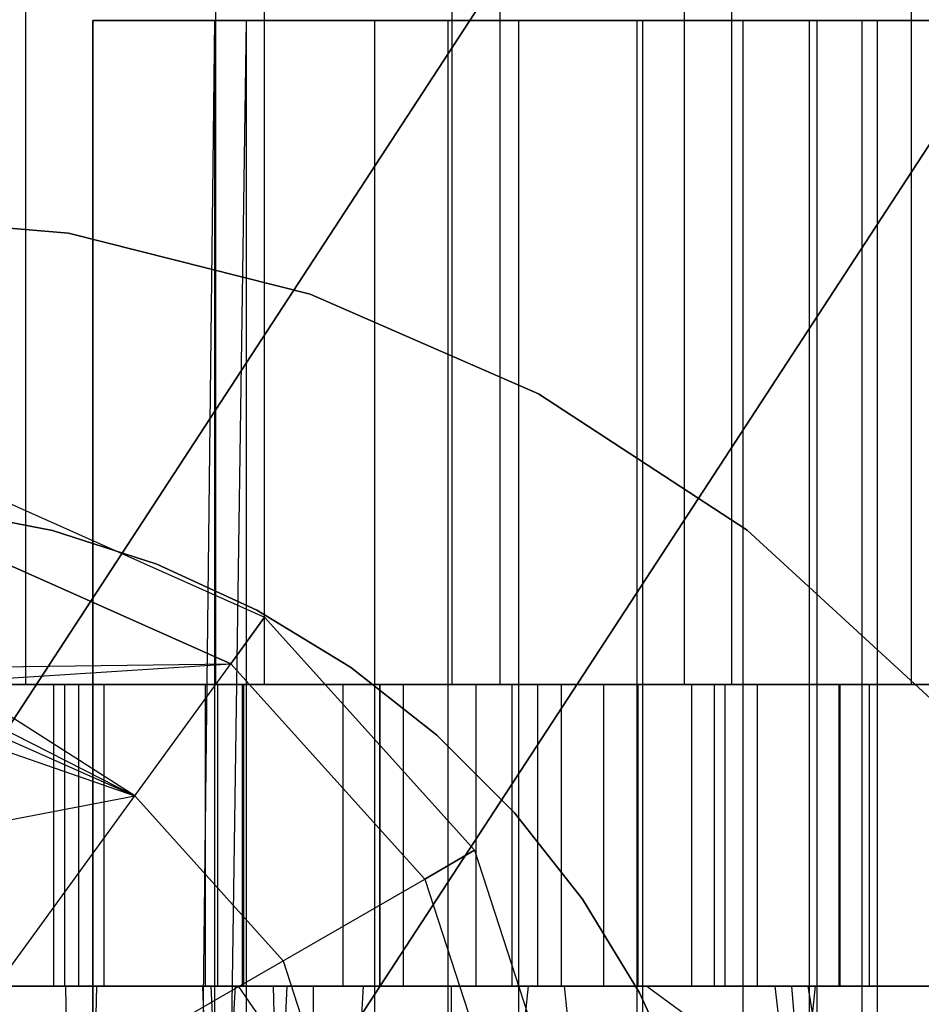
# Model space of a CAD drawing. Extents: x -172 to 172, y -29 to 28.
# Tile 511 of 656: x 0.66 to 3.65, y 19.24 to 22.5. Entities that reach past the tile are written whole.
import ezdxf

# ---------------------------------------------------------------- set-up
doc = ezdxf.new("R2010")
doc.units = 0
doc.header["$LTSCALE"] = 25.4
doc.layers.get('0').update_dxf_attribs({"linetype": 'CONTINUOUS'})

# ---------------------------------------------------------------- blocks, each defined once
blk = doc.blocks.new('RYFLO_AURA_STL')
at = {"color": 0}
for p, q in [((0.6777, 27.7997, -1253.2272), (0.6777, 20.2997, -1253.2272)), ((0.6777, 27.7997, -1253.2272), (0.6777, 20.2997, -1253.2272)), ((1.3064, 27.7997, -1233.3358), (1.3064, 20.2997, -1233.3358)), ((1.3064, 27.7997, -1233.3358), (1.3064, 20.2997, -1233.3358)), ((1.4682, 27.7997, -1253.1417), (1.4682, 20.2997, -1253.1417)), ((1.4682, 27.7997, -1253.1417), (1.4682, 20.2997, -1253.1417)), ((2.0899, 27.7997, -1233.4709), (2.0899, 20.2997, -1233.4709)), ((2.0899, 27.7997, -1233.4709), (2.0899, 20.2997, -1233.4709)), ((2.2495, 27.7997, -1252.9938), (2.2495, 20.2997, -1252.9938)), ((2.2495, 27.7997, -1252.9938), (2.2495, 20.2997, -1252.9938)), ((2.8603, 27.7997, -1233.668), (2.8603, 20.2997, -1233.668)), ((2.8603, 27.7997, -1233.668), (2.8603, 20.2997, -1233.668)), ((3.0165, 27.7997, -1252.7843), (3.0165, 20.2997, -1252.7843)), ((3.0165, 27.7997, -1252.7843), (3.0165, 20.2997, -1252.7843)), ((3.6126, 27.7997, -1233.9254), (3.6126, 20.2997, -1233.9254)), ((3.6126, 27.7997, -1233.9254), (3.6126, 20.2997, -1233.9254)), ((2.6252, 23.2301, -122.1403), (-3.8814, 13.2595, -122.1403)), ((-3.8814, 13.2595, -121.1403), (2.6252, 23.2301, -121.1403)), ((2.6252, 23.2301, -122.1403), (-3.8814, 13.2595, -122.1403)), ((-3.8814, 13.2595, -121.1403), (2.6252, 23.2301, -121.1403)), ((1.4087, 22.5, -1248.0476), (0.8889, -13.259, -1248.1705)), ((1.4087, 22.5, -1248.0476), (0.8889, -13.259, -1248.1705)), ((0.8889, -13.259, -1246.6354), (1.305, 22.5, -1246.4977)), ((0.8889, -13.259, -1246.6354), (1.305, 22.5, -1246.4977)), ((1.4087, 22.5, -1248.0476), (0.9, 22.5, -1248.1685)), ((0.9, 22.5, -1248.1685), (0.9, 22.5, -1246.6324)), ((0.9, 22.5, -1246.6324), (1.305, 22.5, -1246.4977)), ((1.305, 22.5, -1240.0026), (0.9, 22.5, -1239.8678)), ((0.9, 22.5, -1239.8678), (0.9, 22.5, -1238.3318)), ((0.9, 22.5, -1238.3318), (1.4087, 22.5, -1238.4526)), ((0.9, 13.4, -1248.1685), (0.9, 22.5, -1248.1685)), ((1.4087, 22.5, -1248.0476), (0.9, 22.5, -1248.1685)), ((0.9, 22.5, -1238.3318), (0.9, 13.4, -1238.3318)), ((0.9, 22.5, -1238.3318), (1.4087, 22.5, -1238.4526)), ((0.9, 22.5, -1246.6324), (1.305, 22.5, -1246.4977)), ((0.9, 22.5, -1246.6324), (0.9, 13.4, -1246.6324)), ((1.305, 22.5, -1240.0026), (0.9, 22.5, -1239.8678)), ((0.9, 13.4, -1239.8678), (0.9, 22.5, -1239.8678)), ((0.9, 22.5, -1248.1685), (0.9, 22.5, -1246.6324)), ((0.9, 13.4, -1248.1685), (0.9, 22.5, -1248.1685)), ((0.9, 22.5, -1246.6324), (0.9, 13.4, -1246.6324)), ((0.9, 22.5, -1238.3318), (0.9, 13.4, -1238.3318)), ((0.9, 22.5, -1239.8678), (0.9, 22.5, -1238.3318)), ((0.9, 13.4, -1239.8678), (0.9, 22.5, -1239.8678)), ((1.305, 22.5, -1246.4977), (1.8351, 22.5, -1246.2305)), ((1.8351, 22.5, -1240.2698), (1.305, 22.5, -1240.0026)), ((1.305, -22.5, -1246.4977), (1.305, 22.5, -1246.4977)), ((1.305, -22.5, -1240.0026), (1.305, 22.5, -1240.0026)), ((1.305, -22.5, -1246.4977), (1.305, 22.5, -1246.4977)), ((1.305, 22.5, -1246.4977), (1.8351, 22.5, -1246.2305)), ((1.305, -22.5, -1240.0026), (1.305, 22.5, -1240.0026)), ((1.8351, 22.5, -1240.2698), (1.305, 22.5, -1240.0026)), ((2.0771, 22.5, -1247.7983), (1.4087, 22.5, -1248.0476)), ((1.4087, 22.5, -1238.4526), (2.0771, 22.5, -1238.7019)), ((1.4087, 22.5, -1248.0476), (1.4087, -22.5, -1248.0476)), ((1.4087, 22.5, -1238.4526), (1.4087, -22.5, -1238.4526)), ((2.0771, 22.5, -1247.7983), (1.4087, 22.5, -1248.0476)), ((1.4087, 22.5, -1248.0476), (1.4087, -22.5, -1248.0476)), ((1.4087, 22.5, -1238.4526), (2.0771, 22.5, -1238.7019)), ((1.4087, 22.5, -1238.4526), (1.4087, -22.5, -1238.4526)), ((1.8351, 22.5, -1246.2305), (2.3124, 22.5, -1245.8774)), ((2.3124, 22.5, -1240.6228), (1.8351, 22.5, -1240.2698)), ((1.8351, -22.5, -1246.2305), (1.8351, 22.5, -1246.2305)), ((1.8351, -22.5, -1246.2305), (1.8351, 22.5, -1246.2305)), ((1.8351, 22.5, -1246.2305), (2.3124, 22.5, -1245.8774)), ((1.8351, -22.5, -1240.2698), (1.8351, 22.5, -1240.2698)), ((2.3124, 22.5, -1240.6228), (1.8351, 22.5, -1240.2698)), ((1.8351, -22.5, -1240.2698), (1.8351, 22.5, -1240.2698)), ((2.7032, 22.5, -1247.4564), (2.0771, 22.5, -1247.7983)), ((2.0771, 22.5, -1238.7019), (2.7032, 22.5, -1239.0438)), ((2.0771, 22.5, -1247.7983), (2.0771, -22.5, -1247.7983)), ((2.7032, 22.5, -1247.4564), (2.0771, 22.5, -1247.7983)), ((2.0771, 22.5, -1247.7983), (2.0771, -22.5, -1247.7983)), ((2.0771, 22.5, -1238.7019), (2.7032, 22.5, -1239.0438)), ((2.0771, 22.5, -1238.7019), (2.0771, -22.5, -1238.7019)), ((2.0771, 22.5, -1238.7019), (2.0771, -22.5, -1238.7019)), ((2.3124, 22.5, -1245.8774), (2.7231, 22.5, -1245.4489)), ((2.7231, 22.5, -1241.0514), (2.3124, 22.5, -1240.6228)), ((2.3124, -22.5, -1245.8774), (2.3124, 22.5, -1245.8774)), ((2.3124, -22.5, -1245.8774), (2.3124, 22.5, -1245.8774)), ((2.3124, 22.5, -1245.8774), (2.7231, 22.5, -1245.4489)), ((2.3124, -22.5, -1240.6228), (2.3124, 22.5, -1240.6228)), ((2.7231, 22.5, -1241.0514), (2.3124, 22.5, -1240.6228)), ((2.3124, -22.5, -1240.6228), (2.3124, 22.5, -1240.6228)), ((3.2743, 22.5, -1247.0289), (2.7032, 22.5, -1247.4564)), ((2.7032, 22.5, -1239.0438), (3.2743, 22.5, -1239.4713)), ((2.7032, 22.5, -1247.4564), (2.7032, -22.5, -1247.4564)), ((3.2743, 22.5, -1247.0289), (2.7032, 22.5, -1247.4564)), ((2.7032, 22.5, -1247.4564), (2.7032, -22.5, -1247.4564)), ((2.7032, 22.5, -1239.0438), (3.2743, 22.5, -1239.4713)), ((2.7032, 22.5, -1239.0438), (2.7032, -22.5, -1239.0438)), ((2.7032, 22.5, -1239.0438), (2.7032, -22.5, -1239.0438)), ((2.7231, 22.5, -1245.4489), (3.0555, 22.5, -1244.957)), ((3.0555, 22.5, -1241.5432), (2.7231, 22.5, -1241.0514)), ((2.7231, -22.5, -1245.4489), (2.7231, 22.5, -1245.4489)), ((2.7231, -22.5, -1245.4489), (2.7231, 22.5, -1245.4489)), ((2.7231, 22.5, -1245.4489), (3.0555, 22.5, -1244.957)), ((2.7231, -22.5, -1241.0514), (2.7231, 22.5, -1241.0514)), ((3.0555, 22.5, -1241.5432), (2.7231, 22.5, -1241.0514)), ((2.7231, -22.5, -1241.0514), (2.7231, 22.5, -1241.0514)), ((3.0555, 22.5, -1244.957), (3.3001, 22.5, -1244.4161)), ((3.3001, 22.5, -1242.0841), (3.0555, 22.5, -1241.5432)), ((3.0555, -22.5, -1244.957), (3.0555, 22.5, -1244.957)), ((3.0555, -22.5, -1244.957), (3.0555, 22.5, -1244.957)), ((3.0555, 22.5, -1244.957), (3.3001, 22.5, -1244.4161)), ((3.0555, -22.5, -1241.5432), (3.0555, 22.5, -1241.5432)), ((3.3001, 22.5, -1242.0841), (3.0555, 22.5, -1241.5432)), ((3.0555, -22.5, -1241.5432), (3.0555, 22.5, -1241.5432)), ((3.7787, 22.5, -1246.5244), (3.2743, 22.5, -1247.0289)), ((3.2743, 22.5, -1239.4713), (3.7787, 22.5, -1239.9758)), ((3.2743, 22.5, -1247.0289), (3.2743, -22.5, -1247.0289)), ((3.7787, 22.5, -1246.5244), (3.2743, 22.5, -1247.0289)), ((3.2743, 22.5, -1247.0289), (3.2743, -22.5, -1247.0289)), ((3.2743, 22.5, -1239.4713), (3.7787, 22.5, -1239.9758)), ((3.2743, 22.5, -1239.4713), (3.2743, -22.5, -1239.4713)), ((3.2743, 22.5, -1239.4713), (3.2743, -22.5, -1239.4713)), ((3.3001, 22.5, -1244.4161), (3.4497, 22.5, -1243.8417)), ((3.4497, 22.5, -1242.6586), (3.3001, 22.5, -1242.0841)), ((3.3001, -22.5, -1244.4161), (3.3001, 22.5, -1244.4161)), ((3.3001, -22.5, -1244.4161), (3.3001, 22.5, -1244.4161)), ((3.3001, 22.5, -1244.4161), (3.4497, 22.5, -1243.8417)), ((3.3001, -22.5, -1242.0841), (3.3001, 22.5, -1242.0841)), ((3.4497, 22.5, -1242.6586), (3.3001, 22.5, -1242.0841)), ((3.3001, -22.5, -1242.0841), (3.3001, 22.5, -1242.0841)), ((3.4497, 22.5, -1243.8417), (3.5, 22.5, -1243.2501)), ((3.5, 22.5, -1243.2501), (3.4497, 22.5, -1242.6586)), ((3.4497, -22.5, -1243.8417), (3.4497, 22.5, -1243.8417)), ((3.4497, -22.5, -1243.8417), (3.4497, 22.5, -1243.8417)), ((3.4497, 22.5, -1243.8417), (3.5, 22.5, -1243.2501)), ((3.4497, -22.5, -1242.6586), (3.4497, 22.5, -1242.6586)), ((3.5, 22.5, -1243.2501), (3.4497, 22.5, -1242.6586)), ((3.4497, -22.5, -1242.6586), (3.4497, 22.5, -1242.6586)), ((3.5, -22.5, -1243.2501), (3.5, 22.5, -1243.2501)), ((3.5, -22.5, -1243.2501), (3.5, 22.5, -1243.2501)), ((-2.6252, 12.4398, -122.1403), (3.8814, 22.4104, -122.1403)), ((3.8814, 22.4104, -121.1403), (-2.6252, 12.4398, -121.1403)), ((-2.6252, 12.4398, -122.1403), (3.8814, 22.4104, -122.1403)), ((3.8814, 22.4104, -121.1403), (-2.6252, 12.4398, -121.1403)), ((0.8203, 21.7961, -120), (-0.0027, 21.8638, -120)), ((-0.0027, 21.8638, -119), (0.8203, 21.7961, -119)), ((-0.0027, 21.8638, -119), (0.8203, 21.7961, -119)), ((0.8203, 21.7961, -120), (-0.0027, 21.8638, -120)), ((1.621, 21.5938, -120), (0.8203, 21.7961, -120)), ((0.8203, 21.7961, -119), (1.621, 21.5938, -119)), ((0.8203, 21.7961, -119), (1.621, 21.5938, -119)), ((0.8203, 21.7961, -119), (0.8203, 21.7961, -120)), ((1.621, 21.5938, -120), (0.8203, 21.7961, -120)), ((0.8203, 21.7961, -119), (0.8203, 21.7961, -120)), ((2.3774, 21.2625, -120), (1.621, 21.5938, -120)), ((1.621, 21.5938, -119), (2.3774, 21.2625, -119)), ((1.621, 21.5938, -119), (2.3774, 21.2625, -119)), ((1.621, 21.5938, -119), (1.621, 21.5938, -120)), ((2.3774, 21.2625, -120), (1.621, 21.5938, -120)), ((1.621, 21.5938, -119), (1.621, 21.5938, -120)), ((3.069, 20.8112, -120), (2.3774, 21.2625, -120)), ((2.3774, 21.2625, -119), (3.069, 20.8112, -119)), ((2.3774, 21.2625, -119), (3.069, 20.8112, -119)), ((2.3774, 21.2625, -119), (2.3774, 21.2625, -120)), ((3.069, 20.8112, -120), (2.3774, 21.2625, -120)), ((2.3774, 21.2625, -119), (2.3774, 21.2625, -120)), ((0.5198, 20.9454, -1243.2501), (1.4695, 20.5225, -1243.2501)), ((0.5198, 20.9454, -1243.2501), (1.4695, 20.5225, -1243.2501)), ((0.7665, 20.8098, -129.6627), (0.4093, 20.8796, -129.6627)), ((0.4093, 20.8796, -111.5627), (0.7665, 20.8098, -111.5627)), ((0.7665, 20.8098, -129.6627), (0.4093, 20.8796, -129.6627)), ((0.4093, 20.8796, -111.5627), (0.7665, 20.8098, -111.5627)), ((1.113, 20.6983, -129.6627), (0.7665, 20.8098, -129.6627)), ((0.7665, 20.8098, -129.6627), (0.7665, 20.8098, -111.5627)), ((0.7665, 20.8098, -111.5627), (1.113, 20.6983, -111.5627)), ((0.7665, 20.8098, -129.6627), (0.7665, 20.8098, -111.5627)), ((1.113, 20.6983, -129.6627), (0.7665, 20.8098, -129.6627)), ((0.7665, 20.8098, -111.5627), (1.113, 20.6983, -111.5627)), ((3.6768, 20.2522, -120), (3.069, 20.8112, -120)), ((3.069, 20.8112, -119), (3.6768, 20.2522, -119)), ((3.069, 20.8112, -119), (3.6768, 20.2522, -119)), ((3.069, 20.8112, -119), (3.069, 20.8112, -120)), ((3.6768, 20.2522, -120), (3.069, 20.8112, -120)), ((3.069, 20.8112, -119), (3.069, 20.8112, -120)), ((1.3576, 20.3686, -1242.2935), (0.4802, 20.7592, -1242.2935)), ((0.4802, 20.7592, -1244.2068), (1.3576, 20.3686, -1244.2068)), ((0.4802, 20.7592, -1244.2068), (1.3576, 20.3686, -1244.2068)), ((1.3576, 20.3686, -1242.2935), (0.4802, 20.7592, -1242.2935)), ((1.4438, 20.5465, -129.6627), (1.113, 20.6983, -129.6627)), ((1.113, 20.6983, -129.6627), (1.113, 20.6983, -111.5627)), ((1.113, 20.6983, -111.5627), (1.4438, 20.5465, -111.5627)), ((1.113, 20.6983, -129.6627), (1.113, 20.6983, -111.5627)), ((1.4438, 20.5465, -129.6627), (1.113, 20.6983, -129.6627)), ((1.113, 20.6983, -111.5627), (1.4438, 20.5465, -111.5627)), ((1.7544, 20.3567, -129.6627), (1.4438, 20.5465, -129.6627)), ((1.4438, 20.5465, -129.6627), (1.4438, 20.5465, -111.5627)), ((1.4438, 20.5465, -111.5627), (1.7544, 20.3567, -111.5627)), ((1.4438, 20.5465, -129.6627), (1.4438, 20.5465, -111.5627)), ((1.7544, 20.3567, -129.6627), (1.4438, 20.5465, -129.6627)), ((1.4438, 20.5465, -111.5627), (1.7544, 20.3567, -111.5627)), ((1.3576, 20.3686, -1244.2068), (1.4695, 20.5225, -1243.2501)), ((1.3576, 20.3686, -1244.2068), (1.4695, 20.5225, -1243.2501)), ((1.4695, 20.5225, -1243.2501), (1.3576, 20.3686, -1242.2935)), ((1.4695, 20.5225, -1243.2501), (1.3576, 20.3686, -1242.2935)), ((1.4695, 20.5225, -1243.2501), (2.1651, 19.75, -1243.2501)), ((1.4695, 20.5225, -1243.2501), (2.1651, 19.75, -1243.2501)), ((0.3994, 20.356, -1241.6235), (1.3576, 20.3686, -1242.2935)), ((0.3994, 20.356, -1241.6235), (1.3576, 20.3686, -1242.2935)), ((0.4459, 20.3097, -1241.584), (1.3576, 20.3686, -1242.2935)), ((0.4459, 20.3097, -1241.584), (1.3576, 20.3686, -1242.2935)), ((1.0391, 19.9302, -1245.0179), (1.3576, 20.3686, -1244.2068)), ((1.0391, 19.9302, -1245.0179), (1.3576, 20.3686, -1244.2068)), ((1.0391, 19.9302, -1241.4823), (1.3576, 20.3686, -1242.2935)), ((1.0391, 19.9302, -1241.4823), (1.3576, 20.3686, -1242.2935)), ((1.3576, 20.3686, -1244.2068), (2.0003, 19.6549, -1244.2068)), ((1.3576, 20.3686, -1244.2068), (2.0003, 19.6549, -1244.2068)), ((1.3576, 20.3686, -1242.2935), (2.0003, 19.6549, -1242.2935)), ((1.3576, 20.3686, -1242.2935), (2.0003, 19.6549, -1242.2935)), ((2.0403, 20.1315, -129.6627), (1.7544, 20.3567, -129.6627)), ((1.7544, 20.3567, -129.6627), (1.7544, 20.3567, -111.5627)), ((1.7544, 20.3567, -111.5627), (2.0403, 20.1315, -111.5627)), ((1.7544, 20.3567, -129.6627), (1.7544, 20.3567, -111.5627)), ((2.0403, 20.1315, -129.6627), (1.7544, 20.3567, -129.6627)), ((1.7544, 20.3567, -111.5627), (2.0403, 20.1315, -111.5627)), ((0.6777, 20.2997, -1253.2272), (-0.1171, 20.2997, -1253.2494)), ((0.6777, 20.2997, -1253.2272), (-0.1171, 20.2997, -1253.2494)), ((0.222, 20.2997, -1250.2466), (0.7709, 20.2997, -1250.2075)), ((0.222, 20.2997, -1250.2466), (0.7709, 20.2997, -1250.2075)), ((1.0391, 19.9302, -1241.4823), (0.4459, 20.3097, -1241.584)), ((1.0391, 19.9302, -1241.4823), (0.4459, 20.3097, -1241.584)), ((0.9378, 20.2997, -1248.4156), (0.4668, 20.2997, -1248.4794)), ((0.9378, 20.2997, -1248.4156), (0.4668, 20.2997, -1248.4794)), ((0.5146, 20.2997, -1233.2634), (1.3064, 20.2997, -1233.3358)), ((0.5146, 20.2997, -1233.2634), (1.3064, 20.2997, -1233.3358)), ((1.4682, 20.2997, -1253.1417), (0.6777, 20.2997, -1253.2272)), ((1.4682, 20.2997, -1253.1417), (0.6777, 20.2997, -1253.2272)), ((0.7709, 19.2997, -1250.2075), (0.7709, 20.2997, -1250.2075)), ((0.7709, 20.2997, -1250.2075), (1.3149, 20.2997, -1250.1255)), ((0.7709, 19.2997, -1250.2075), (0.7709, 20.2997, -1250.2075)), ((0.7709, 20.2997, -1250.2075), (1.3149, 20.2997, -1250.1255)), ((0.8081, 19.2997, -1238.0627), (0.8081, 20.2997, -1238.0627)), ((0.8081, 20.2997, -1238.0627), (1.274, 20.2997, -1238.157)), ((0.8529, 20.2997, -1236.3022), (0.8081, 20.2997, -1238.0627)), ((0.8081, 19.2997, -1238.0627), (0.8081, 20.2997, -1238.0627)), ((0.8081, 20.2997, -1238.0627), (1.274, 20.2997, -1238.157)), ((0.8529, 20.2997, -1236.3022), (0.8081, 20.2997, -1238.0627)), ((1.396, 20.2997, -1236.3907), (0.8529, 20.2997, -1236.3022)), ((0.8529, 20.2997, -1236.3022), (0.8529, 19.2997, -1236.3022)), ((0.8529, 20.2997, -1236.3022), (0.8529, 19.2997, -1236.3022)), ((1.396, 20.2997, -1236.3907), (0.8529, 20.2997, -1236.3022)), ((0.9378, 19.2997, -1248.4156), (0.9378, 20.2997, -1248.4156)), ((0.9378, 19.2997, -1248.4156), (0.9378, 20.2997, -1248.4156)), ((1.4012, 20.2997, -1248.3097), (0.9378, 20.2997, -1248.4156)), ((1.4012, 20.2997, -1248.3097), (0.9378, 20.2997, -1248.4156)), ((1.274, 19.2997, -1238.157), (1.274, 20.2997, -1238.157)), ((1.274, 20.2997, -1238.157), (1.7294, 20.2997, -1238.2931)), ((1.274, 19.2997, -1238.157), (1.274, 20.2997, -1238.157)), ((1.274, 20.2997, -1238.157), (1.7294, 20.2997, -1238.2931)), ((1.3064, 20.2997, -1233.3358), (2.0899, 20.2997, -1233.4709)), ((1.3064, 20.2997, -1233.3358), (2.0899, 20.2997, -1233.4709)), ((1.3149, 19.2997, -1250.1255), (1.3149, 20.2997, -1250.1255)), ((1.3149, 20.2997, -1250.1255), (1.8509, 20.2997, -1250.001)), ((1.3149, 19.2997, -1250.1255), (1.3149, 20.2997, -1250.1255)), ((1.3149, 20.2997, -1250.1255), (1.8509, 20.2997, -1250.001)), ((1.396, 19.2997, -1236.3907), (1.396, 20.2997, -1236.3907)), ((1.9304, 20.2997, -1236.5216), (1.396, 20.2997, -1236.3907)), ((1.396, 19.2997, -1236.3907), (1.396, 20.2997, -1236.3907)), ((1.9304, 20.2997, -1236.5216), (1.396, 20.2997, -1236.3907)), ((1.4012, 19.2997, -1248.3097), (1.4012, 20.2997, -1248.3097)), ((1.4012, 19.2997, -1248.3097), (1.4012, 20.2997, -1248.3097)), ((1.853, 20.2997, -1248.1622), (1.4012, 20.2997, -1248.3097)), ((1.853, 20.2997, -1248.1622), (1.4012, 20.2997, -1248.3097)), ((2.2495, 20.2997, -1252.9938), (1.4682, 20.2997, -1253.1417)), ((2.2495, 20.2997, -1252.9938), (1.4682, 20.2997, -1253.1417)), ((1.7294, 19.2997, -1238.2931), (1.7294, 20.2997, -1238.2931)), ((1.7294, 20.2997, -1238.2931), (2.1706, 20.2997, -1238.4698)), ((1.7294, 19.2997, -1238.2931), (1.7294, 20.2997, -1238.2931)), ((1.7294, 20.2997, -1238.2931), (2.1706, 20.2997, -1238.4698)), ((1.8509, 19.2997, -1250.001), (1.8509, 20.2997, -1250.001)), ((1.8509, 20.2997, -1250.001), (2.3754, 20.2997, -1249.8347)), ((1.8509, 19.2997, -1250.001), (1.8509, 20.2997, -1250.001)), ((1.8509, 20.2997, -1250.001), (2.3754, 20.2997, -1249.8347)), ((1.853, 19.2997, -1248.1622), (1.853, 20.2997, -1248.1622)), ((1.853, 19.2997, -1248.1622), (1.853, 20.2997, -1248.1622)), ((2.2897, 20.2997, -1247.9745), (1.853, 20.2997, -1248.1622)), ((2.2897, 20.2997, -1247.9745), (1.853, 20.2997, -1248.1622)), ((1.9304, 19.2997, -1236.5216), (1.9304, 20.2997, -1236.5216)), ((2.4529, 20.2997, -1236.694), (1.9304, 20.2997, -1236.5216)), ((1.9304, 19.2997, -1236.5216), (1.9304, 20.2997, -1236.5216)), ((2.4529, 20.2997, -1236.694), (1.9304, 20.2997, -1236.5216)), ((2.0899, 20.2997, -1233.4709), (2.8603, 20.2997, -1233.668)), ((2.0899, 20.2997, -1233.4709), (2.8603, 20.2997, -1233.668)), ((2.1706, 19.2997, -1238.4698), (2.1706, 20.2997, -1238.4698)), ((2.1706, 20.2997, -1238.4698), (2.594, 20.2997, -1238.6858)), ((2.1706, 19.2997, -1238.4698), (2.1706, 20.2997, -1238.4698)), ((2.1706, 20.2997, -1238.4698), (2.594, 20.2997, -1238.6858)), ((3.0165, 20.2997, -1252.7843), (2.2495, 20.2997, -1252.9938)), ((3.0165, 20.2997, -1252.7843), (2.2495, 20.2997, -1252.9938)), ((2.2897, 19.2997, -1247.9745), (2.2897, 20.2997, -1247.9745)), ((2.2897, 19.2997, -1247.9745), (2.2897, 20.2997, -1247.9745)), ((2.7076, 20.2997, -1247.748), (2.2897, 20.2997, -1247.9745)), ((2.7076, 20.2997, -1247.748), (2.2897, 20.2997, -1247.9745)), ((2.3754, 19.2997, -1249.8347), (2.3754, 20.2997, -1249.8347)), ((2.3754, 20.2997, -1249.8347), (2.8853, 20.2997, -1249.6278)), ((2.3754, 19.2997, -1249.8347), (2.3754, 20.2997, -1249.8347)), ((2.3754, 20.2997, -1249.8347), (2.8853, 20.2997, -1249.6278)), ((2.4529, 19.2997, -1236.694), (2.4529, 20.2997, -1236.694)), ((2.9603, 20.2997, -1236.9069), (2.4529, 20.2997, -1236.694)), ((2.4529, 19.2997, -1236.694), (2.4529, 20.2997, -1236.694)), ((2.9603, 20.2997, -1236.9069), (2.4529, 20.2997, -1236.694)), ((2.594, 19.2997, -1238.6858), (2.594, 20.2997, -1238.6858)), ((2.594, 20.2997, -1238.6858), (2.9962, 20.2997, -1238.9391)), ((2.594, 19.2997, -1238.6858), (2.594, 20.2997, -1238.6858)), ((2.594, 20.2997, -1238.6858), (2.9962, 20.2997, -1238.9391)), ((2.7076, 19.2997, -1247.748), (2.7076, 20.2997, -1247.748)), ((2.7076, 19.2997, -1247.748), (2.7076, 20.2997, -1247.748)), ((3.1032, 20.2997, -1247.4847), (2.7076, 20.2997, -1247.748)), ((3.1032, 20.2997, -1247.4847), (2.7076, 20.2997, -1247.748)), ((2.8603, 20.2997, -1233.668), (3.6126, 20.2997, -1233.9254)), ((2.8603, 20.2997, -1233.668), (3.6126, 20.2997, -1233.9254)), ((2.8853, 19.2997, -1249.6278), (2.8853, 20.2997, -1249.6278)), ((2.8853, 20.2997, -1249.6278), (3.3773, 20.2997, -1249.3815)), ((2.8853, 19.2997, -1249.6278), (2.8853, 20.2997, -1249.6278)), ((2.8853, 20.2997, -1249.6278), (3.3773, 20.2997, -1249.3815)), ((2.9603, 19.2997, -1236.9069), (2.9603, 20.2997, -1236.9069)), ((3.4494, 20.2997, -1237.1589), (2.9603, 20.2997, -1236.9069)), ((2.9603, 19.2997, -1236.9069), (2.9603, 20.2997, -1236.9069)), ((3.4494, 20.2997, -1237.1589), (2.9603, 20.2997, -1236.9069)), ((2.9962, 19.2997, -1238.9391), (2.9962, 20.2997, -1238.9391)), ((2.9962, 20.2997, -1238.9391), (3.3738, 20.2997, -1239.2277)), ((2.9962, 19.2997, -1238.9391), (2.9962, 20.2997, -1238.9391)), ((2.9962, 20.2997, -1238.9391), (3.3738, 20.2997, -1239.2277)), ((3.7645, 20.2997, -1252.5145), (3.0165, 20.2997, -1252.7843)), ((3.7645, 20.2997, -1252.5145), (3.0165, 20.2997, -1252.7843)), ((3.1032, 19.2997, -1247.4847), (3.1032, 20.2997, -1247.4847)), ((3.1032, 19.2997, -1247.4847), (3.1032, 20.2997, -1247.4847)), ((3.4735, 20.2997, -1247.1868), (3.1032, 20.2997, -1247.4847)), ((3.4735, 20.2997, -1247.1868), (3.1032, 20.2997, -1247.4847)), ((3.3738, 19.2997, -1239.2277), (3.3738, 20.2997, -1239.2277)), ((3.3738, 20.2997, -1239.2277), (3.7237, 20.2997, -1239.5493)), ((3.3738, 19.2997, -1239.2277), (3.3738, 20.2997, -1239.2277)), ((3.3738, 20.2997, -1239.2277), (3.7237, 20.2997, -1239.5493)), ((3.3773, 19.2997, -1249.3815), (3.3773, 20.2997, -1249.3815)), ((3.3773, 20.2997, -1249.3815), (3.8484, 20.2997, -1249.0973)), ((3.3773, 19.2997, -1249.3815), (3.3773, 20.2997, -1249.3815)), ((3.3773, 20.2997, -1249.3815), (3.8484, 20.2997, -1249.0973)), ((3.4494, 19.2997, -1237.1589), (3.4494, 20.2997, -1237.1589)), ((3.9171, 20.2997, -1237.4487), (3.4494, 20.2997, -1237.1589)), ((3.4494, 19.2997, -1237.1589), (3.4494, 20.2997, -1237.1589)), ((3.9171, 20.2997, -1237.4487), (3.4494, 20.2997, -1237.1589)), ((3.4735, 19.2997, -1247.1868), (3.4735, 20.2997, -1247.1868)), ((3.4735, 19.2997, -1247.1868), (3.4735, 20.2997, -1247.1868)), ((3.8153, 20.2997, -1246.8564), (3.4735, 20.2997, -1247.1868)), ((3.8153, 20.2997, -1246.8564), (3.4735, 20.2997, -1247.1868)), ((3.6126, 20.2997, -1233.9254), (4.342, 20.2997, -1234.2419)), ((3.6126, 20.2997, -1233.9254), (4.342, 20.2997, -1234.2419)), ((0.3675, 20.2291, -1245.0179), (1.0391, 19.9302, -1245.0179)), ((0.3675, 20.2291, -1245.0179), (1.0391, 19.9302, -1245.0179)), ((0.5297, 20.19, -1241.4857), (1.0391, 19.9302, -1241.4823)), ((0.5297, 20.19, -1241.4857), (1.0391, 19.9302, -1241.4823)), ((2.2976, 19.8741, -129.6627), (2.0403, 20.1315, -129.6627)), ((2.0403, 20.1315, -129.6627), (2.0403, 20.1315, -111.5627)), ((2.0403, 20.1315, -111.5627), (2.2976, 19.8741, -111.5627)), ((2.0403, 20.1315, -129.6627), (2.0403, 20.1315, -111.5627)), ((2.2976, 19.8741, -129.6627), (2.0403, 20.1315, -129.6627)), ((2.0403, 20.1315, -111.5627), (2.2976, 19.8741, -111.5627)), ((0.5706, 20.0937, -1241.4104), (1.0391, 19.9302, -1241.4823)), ((0.5706, 20.0937, -1241.4104), (1.0391, 19.9302, -1241.4823)), ((0.5623, 19.274, -1245.5598), (1.0391, 19.9302, -1245.0179)), ((0.5623, 19.274, -1245.5598), (1.0391, 19.9302, -1245.0179)), ((0.5623, 19.274, -1240.9404), (1.0391, 19.9302, -1241.4823)), ((0.5623, 19.274, -1240.9404), (1.0391, 19.9302, -1241.4823)), ((0.5967, 19.8455, -1241.2294), (1.0391, 19.9302, -1241.4823)), ((0.5967, 19.8455, -1241.2294), (1.0391, 19.9302, -1241.4823)), ((1.0391, 19.9302, -1245.0179), (1.5309, 19.3839, -1245.0179)), ((1.0391, 19.9302, -1245.0179), (1.5309, 19.3839, -1245.0179)), ((1.0391, 19.9302, -1241.4823), (1.5309, 19.3839, -1241.4823)), ((1.0391, 19.9302, -1241.4823), (1.5309, 19.3839, -1241.4823)), ((2.5227, 19.5881, -129.6627), (2.2976, 19.8741, -129.6627)), ((2.2976, 19.8741, -129.6627), (2.2976, 19.8741, -111.5627)), ((2.2976, 19.8741, -111.5627), (2.5227, 19.5881, -111.5627)), ((2.2976, 19.8741, -129.6627), (2.2976, 19.8741, -111.5627)), ((2.5227, 19.5881, -129.6627), (2.2976, 19.8741, -129.6627)), ((2.2976, 19.8741, -111.5627), (2.5227, 19.5881, -111.5627)), ((2.0003, 19.6549, -1244.2068), (2.1651, 19.75, -1243.2501)), ((2.0003, 19.6549, -1244.2068), (2.1651, 19.75, -1243.2501)), ((2.1651, 19.75, -1243.2501), (2.0003, 19.6549, -1242.2935)), ((2.1651, 19.75, -1243.2501), (2.0003, 19.6549, -1242.2935)), ((2.1651, 19.75, -1243.2501), (2.4863, 18.7613, -1243.2501)), ((2.1651, 19.75, -1243.2501), (2.4863, 18.7613, -1243.2501)), ((1.5309, 19.3839, -1245.0179), (2.0003, 19.6549, -1244.2068)), ((1.5309, 19.3839, -1245.0179), (2.0003, 19.6549, -1244.2068)), ((1.5309, 19.3839, -1241.4823), (2.0003, 19.6549, -1242.2935)), ((1.5309, 19.3839, -1241.4823), (2.0003, 19.6549, -1242.2935)), ((2.0003, 19.6549, -1244.2068), (2.297, 18.7414, -1244.2068)), ((2.0003, 19.6549, -1244.2068), (2.297, 18.7414, -1244.2068)), ((2.0003, 19.6549, -1242.2935), (2.297, 18.7414, -1242.2935)), ((2.0003, 19.6549, -1242.2935), (2.297, 18.7414, -1242.2935)), ((2.7123, 19.2774, -129.6627), (2.5227, 19.5881, -129.6627)), ((2.5227, 19.5881, -129.6627), (2.5227, 19.5881, -111.5627)), ((2.5227, 19.5881, -111.5627), (2.7123, 19.2774, -111.5627)), ((2.5227, 19.5881, -129.6627), (2.5227, 19.5881, -111.5627)), ((2.7123, 19.2774, -129.6627), (2.5227, 19.5881, -129.6627)), ((2.5227, 19.5881, -111.5627), (2.7123, 19.2774, -111.5627)), ((0.8285, 18.9784, -1245.5598), (1.5309, 19.3839, -1245.0179)), ((0.8285, 18.9784, -1245.5598), (1.5309, 19.3839, -1245.0179)), ((0.8285, 18.9784, -1240.9404), (1.5309, 19.3839, -1241.4823)), ((0.8285, 18.9784, -1240.9404), (1.5309, 19.3839, -1241.4823)), ((1.5309, 19.3839, -1245.0179), (1.7581, 18.6848, -1245.0179)), ((1.5309, 19.3839, -1245.0179), (1.7581, 18.6848, -1245.0179)), ((1.5309, 19.3839, -1241.4823), (1.7581, 18.6848, -1241.4823)), ((1.5309, 19.3839, -1241.4823), (1.7581, 18.6848, -1241.4823)), ((0.7709, 19.2997, -1250.2075), (0.222, 19.2997, -1250.2466)), ((0.7709, 19.2997, -1250.2075), (0.222, 19.2997, -1250.2466)), ((0.4668, 19.2997, -1248.4794), (0.9378, 19.2997, -1248.4156)), ((0.4668, 19.2997, -1248.4794), (0.9378, 19.2997, -1248.4156)), ((1.3149, 19.2997, -1250.1255), (0.7709, 19.2997, -1250.2075)), ((1.3149, 19.2997, -1250.1255), (0.7709, 19.2997, -1250.2075)), ((1.274, 19.2997, -1238.157), (0.8081, 19.2997, -1238.0627)), ((0.8081, 19.2997, -1238.0627), (0.8529, 19.2997, -1236.3022)), ((0.8081, 19.2997, -1238.0627), (0.8529, 19.2997, -1236.3022)), ((1.274, 19.2997, -1238.157), (0.8081, 19.2997, -1238.0627)), ((0.8529, 19.2997, -1236.3022), (1.396, 19.2997, -1236.3907)), ((0.8529, 19.2997, -1236.3022), (1.396, 19.2997, -1236.3907)), ((0.9378, 19.2997, -1248.4156), (1.4012, 19.2997, -1248.3097)), ((0.9378, 19.2997, -1248.4156), (1.4012, 19.2997, -1248.3097)), ((1.7294, 19.2997, -1238.2931), (1.274, 19.2997, -1238.157)), ((1.7294, 19.2997, -1238.2931), (1.274, 19.2997, -1238.157)), ((1.8509, 19.2997, -1250.001), (1.3149, 19.2997, -1250.1255)), ((1.8509, 19.2997, -1250.001), (1.3149, 19.2997, -1250.1255)), ((1.396, 19.2997, -1236.3907), (1.9304, 19.2997, -1236.5216)), ((1.396, 19.2997, -1236.3907), (1.9304, 19.2997, -1236.5216)), ((1.4012, 19.2997, -1248.3097), (1.853, 19.2997, -1248.1622)), ((1.4012, 19.2997, -1248.3097), (1.853, 19.2997, -1248.1622)), ((2.1706, 19.2997, -1238.4698), (1.7294, 19.2997, -1238.2931)), ((2.1706, 19.2997, -1238.4698), (1.7294, 19.2997, -1238.2931)), ((2.3754, 19.2997, -1249.8347), (1.8509, 19.2997, -1250.001)), ((2.3754, 19.2997, -1249.8347), (1.8509, 19.2997, -1250.001)), ((1.853, 19.2997, -1248.1622), (2.2897, 19.2997, -1247.9745)), ((1.853, 19.2997, -1248.1622), (2.2897, 19.2997, -1247.9745)), ((1.9304, 19.2997, -1236.5216), (2.4529, 19.2997, -1236.694)), ((1.9304, 19.2997, -1236.5216), (2.4529, 19.2997, -1236.694)), ((2.594, 19.2997, -1238.6858), (2.1706, 19.2997, -1238.4698)), ((2.594, 19.2997, -1238.6858), (2.1706, 19.2997, -1238.4698)), ((2.2897, 19.2997, -1247.9745), (2.7076, 19.2997, -1247.748)), ((2.2897, 19.2997, -1247.9745), (2.7076, 19.2997, -1247.748)), ((2.8853, 19.2997, -1249.6278), (2.3754, 19.2997, -1249.8347)), ((2.8853, 19.2997, -1249.6278), (2.3754, 19.2997, -1249.8347)), ((2.4529, 19.2997, -1236.694), (2.9603, 19.2997, -1236.9069)), ((2.4529, 19.2997, -1236.694), (2.9603, 19.2997, -1236.9069)), ((2.9962, 19.2997, -1238.9391), (2.594, 19.2997, -1238.6858)), ((2.9962, 19.2997, -1238.9391), (2.594, 19.2997, -1238.6858)), ((2.7076, 19.2997, -1247.748), (3.1032, 19.2997, -1247.4847)), ((2.7076, 19.2997, -1247.748), (3.1032, 19.2997, -1247.4847)), ((3.3773, 19.2997, -1249.3815), (2.8853, 19.2997, -1249.6278)), ((3.3773, 19.2997, -1249.3815), (2.8853, 19.2997, -1249.6278)), ((2.9603, 19.2997, -1236.9069), (3.4494, 19.2997, -1237.1589)), ((2.9603, 19.2997, -1236.9069), (3.4494, 19.2997, -1237.1589)), ((3.3738, 19.2997, -1239.2277), (2.9962, 19.2997, -1238.9391)), ((3.3738, 19.2997, -1239.2277), (2.9962, 19.2997, -1238.9391)), ((3.1032, 19.2997, -1247.4847), (3.4735, 19.2997, -1247.1868)), ((3.1032, 19.2997, -1247.4847), (3.4735, 19.2997, -1247.1868)), ((3.7237, 19.2997, -1239.5493), (3.3738, 19.2997, -1239.2277)), ((3.7237, 19.2997, -1239.5493), (3.3738, 19.2997, -1239.2277)), ((3.8484, 19.2997, -1249.0973), (3.3773, 19.2997, -1249.3815)), ((3.8484, 19.2997, -1249.0973), (3.3773, 19.2997, -1249.3815)), ((3.4494, 19.2997, -1237.1589), (3.9171, 19.2997, -1237.4487)), ((3.4494, 19.2997, -1237.1589), (3.9171, 19.2997, -1237.4487)), ((3.4735, 19.2997, -1247.1868), (3.8153, 19.2997, -1246.8564)), ((3.4735, 19.2997, -1247.1868), (3.8153, 19.2997, -1246.8564)), ((2.8639, 18.9465, -129.6627), (2.7123, 19.2774, -129.6627)), ((2.7123, 19.2774, -129.6627), (2.7123, 19.2774, -111.5627)), ((2.7123, 19.2774, -111.5627), (2.8639, 18.9465, -111.5627)), ((2.7123, 19.2774, -129.6627), (2.7123, 19.2774, -111.5627)), ((2.8639, 18.9465, -129.6627), (2.7123, 19.2774, -129.6627)), ((2.7123, 19.2774, -111.5627), (2.8639, 18.9465, -111.5627))]:
    blk.add_line(p, q, dxfattribs=at)

msp = doc.modelspace()

# ---------------------------------------------------------------- linework, layer by layer
at = {"color": 0}
for p, q in [((0.9128, 19.2997, -1107.9904), (-7.498, 19.2997, -1108.1953)), ((0.9128, 19.2997, -1107.9904), (-7.498, 19.2997, -1108.1953)), ((-7.3606, 19.2997, -1393.3325), (1.5433, 19.2997, -1393.505)), ((-7.3606, 19.2997, -1393.3325), (1.5433, 19.2997, -1393.505)), ((1.2637, 19.2997, -1381.9816), (-7.2791, 19.2997, -1381.7963)), ((1.2637, 19.2997, -1381.9816), (-7.2791, 19.2997, -1381.7963)), ((-6.2131, 19.2997, -1134.6906), (1.2913, 19.2997, -1134.5206)), ((-6.2131, 19.2997, -1134.6906), (1.2913, 19.2997, -1134.5206)), ((1.3725, 19.2997, -1137.9962), (-6.0554, 19.2997, -1138.1616)), ((1.3725, 19.2997, -1137.9962), (-6.0554, 19.2997, -1138.1616)), ((3.8781, 19.2997, -1396.9384), (-5.1482, 19.2997, -1396.9011)), ((3.8781, 19.2997, -1396.9384), (-5.1482, 19.2997, -1396.9011)), ((-5.1189, 19.2997, -1378.416), (3.2942, 19.2997, -1378.4728)), ((-5.1189, 19.2997, -1378.416), (3.2942, 19.2997, -1378.4728)), ((-5.0862, 19.2997, -1348.39), (2.3429, 19.2997, -1348.4868)), ((-5.0862, 19.2997, -1348.39), (2.3429, 19.2997, -1348.4868)), ((2.4624, 19.2997, -1351.9595), (-5.0435, 19.2997, -1351.8702)), ((2.4624, 19.2997, -1351.9595), (-5.0435, 19.2997, -1351.8702)), ((4.3558, 19.2997, -1410.6935), (-4.9565, 19.2997, -1410.6768)), ((4.3558, 19.2997, -1410.6935), (-4.9565, 19.2997, -1410.6768)), ((-4.9369, 19.2997, -1119.6115), (3.16, 19.2997, -1119.5533)), ((-4.9369, 19.2997, -1119.6115), (3.16, 19.2997, -1119.5533)), ((5.0972, 19.2997, -1078.0659), (-4.2563, 19.2997, -1078.0421)), ((5.0972, 19.2997, -1078.0659), (-4.2563, 19.2997, -1078.0421)), ((0.8104, 19.2997, -1292.47), (-3.8021, 19.2997, -1292.3296)), ((0.8104, 19.2997, -1292.47), (-3.8021, 19.2997, -1292.3296)), ((-3.7399, 19.2997, -1149.5875), (3.2699, 19.2997, -1149.5699)), ((-3.7399, 19.2997, -1149.5875), (3.2699, 19.2997, -1149.5699)), ((3.7399, 19.2997, -1336.9127), (-3.2699, 19.2997, -1336.9303)), ((3.7399, 19.2997, -1336.9127), (-3.2699, 19.2997, -1336.9303)), ((4.9369, 19.2997, -1366.8888), (-3.16, 19.2997, -1366.9469)), ((4.9369, 19.2997, -1366.8888), (-3.16, 19.2997, -1366.9469)), ((-3.1166, 19.2997, -1194.1224), (1.4975, 19.2997, -1194.0464)), ((-3.1166, 19.2997, -1194.1224), (1.4975, 19.2997, -1194.0464)), ((5.1414, 19.2997, -1123.0973), (-2.8108, 19.2997, -1123.0201)), ((5.1414, 19.2997, -1123.0973), (-2.8108, 19.2997, -1123.0201)), ((-2.1813, 19.2997, -1213.5566), (1.7959, 19.2997, -1213.5308)), ((-2.1813, 19.2997, -1213.5566), (1.7959, 19.2997, -1213.5308)), ((-1.8332, 19.2997, -1303.485), (3.8153, 19.2997, -1303.3921)), ((-1.8332, 19.2997, -1303.485), (3.8153, 19.2997, -1303.3921)), ((-1.7251, 19.2997, -1318.4932), (4.5771, 19.2997, -1318.3737)), ((-1.7251, 19.2997, -1318.4932), (4.5771, 19.2997, -1318.3737)), ((4.7457, 19.2997, -1321.8441), (-1.6763, 19.2997, -1321.9695)), ((4.7457, 19.2997, -1321.8441), (-1.6763, 19.2997, -1321.9695)), ((7.3606, 19.2997, -1093.1677), (-1.5433, 19.2997, -1092.9952)), ((7.3606, 19.2997, -1093.1677), (-1.5433, 19.2997, -1092.9952)), ((-1.536, 19.2997, -1164.528), (4.8857, 19.2997, -1164.6647)), ((-1.536, 19.2997, -1164.528), (4.8857, 19.2997, -1164.6647)), ((4.8744, 19.2997, -1168.1453), (-1.4273, 19.2997, -1168.0009)), ((4.8744, 19.2997, -1168.1453), (-1.4273, 19.2997, -1168.0009)), ((-1.3694, 19.2997, -1226.2084), (1.382, 19.2997, -1226.2095)), ((-1.3694, 19.2997, -1226.2084), (1.382, 19.2997, -1226.2095)), ((-1.2637, 19.2997, -1104.5187), (7.2791, 19.2997, -1104.704)), ((-1.2637, 19.2997, -1104.5187), (7.2791, 19.2997, -1104.704)), ((-1.166, 19.2997, -1363.5073), (6.7844, 19.2997, -1363.3214)), ((-1.166, 19.2997, -1363.5073), (6.7844, 19.2997, -1363.3214)), ((4.6546, 19.2997, -1183.1674), (-0.9921, 19.2997, -1182.9955)), ((4.6546, 19.2997, -1183.1674), (-0.9921, 19.2997, -1182.9955)), ((1.6317, 19.2997, -1237.4503), (-0.8684, 19.2997, -1237.2881)), ((1.6317, 19.2997, -1237.4503), (-0.8684, 19.2997, -1237.2881)), ((4.2058, 19.2997, -1287.8257), (-0.6383, 19.2997, -1288.019)), ((4.2058, 19.2997, -1287.8257), (-0.6383, 19.2997, -1288.019)), ((3.2151, 19.2997, -1277.3253), (-0.4879, 19.2997, -1277.4731)), ((3.2151, 19.2997, -1277.3253), (-0.4879, 19.2997, -1277.4731)), ((-0.4206, 19.2997, -1408.5125), (8.9298, 19.2997, -1408.2715)), ((-0.4206, 19.2997, -1408.5125), (8.9298, 19.2997, -1408.2715)), ((-0.3902, 19.2997, -1249.2625), (2.089, 19.2997, -1248.9014)), ((-0.3902, 19.2997, -1249.2625), (2.089, 19.2997, -1248.9014)), ((5.3977, 19.2997, -1306.7583), (-0.3168, 19.2997, -1306.9866)), ((5.3977, 19.2997, -1306.7583), (-0.3168, 19.2997, -1306.9866)), ((6.7659, 19.2997, -1153.2412), (-0.1441, 19.2997, -1152.9874)), ((6.7659, 19.2997, -1153.2412), (-0.1441, 19.2997, -1152.9874)), ((2.7363, 19.2997, -1260.1263), (-0.0063, 19.2997, -1260.3468)), ((2.7363, 19.2997, -1260.1263), (-0.0063, 19.2997, -1260.3468)), ((0.1441, 19.2997, -1333.5128), (7.0532, 19.2997, -1333.2369)), ((0.1441, 19.2997, -1333.5128), (7.0532, 19.2997, -1333.2369)), ((4.1598, 19.2997, -1272.7316), (0.1932, 19.2997, -1273.0231)), ((4.1598, 19.2997, -1272.7316), (0.1932, 19.2997, -1273.0231)), ((0.3005, 19.2997, -1075.7504), (9.6088, 19.2997, -1076.026)), ((0.3005, 19.2997, -1075.7504), (9.6088, 19.2997, -1076.026)), ((0.3168, 19.2997, -1179.5137), (6.0289, 19.2997, -1179.7987)), ((0.3168, 19.2997, -1179.5137), (6.0289, 19.2997, -1179.7987)), ((0.4879, 19.2997, -1209.0271), (4.1852, 19.2997, -1209.2805)), ((0.4879, 19.2997, -1209.0271), (4.1852, 19.2997, -1209.2805)), ((0.6353, 19.2997, -1089.5143), (9.6566, 19.2997, -1089.8165)), ((0.6353, 19.2997, -1089.5143), (9.6566, 19.2997, -1089.8165)), ((0.6383, 19.2997, -1198.4812), (5.4749, 19.2997, -1198.8126)), ((0.6383, 19.2997, -1198.4812), (5.4749, 19.2997, -1198.8126)), ((0.8104, 19.2997, -1292.47), (0.8295, 18.0701, -1293.6259)), ((5.4159, 19.2997, -1292.1777), (0.8104, 19.2997, -1292.47)), ((0.8104, 19.2997, -1292.47), (0.8295, 18.0701, -1293.6259)), ((5.4159, 19.2997, -1292.1777), (0.8104, 19.2997, -1292.47)), ((0.9128, 19.2997, -1107.9904), (0.91, 19.2052, -1108.4147)), ((0.9128, 19.2997, -1107.9904), (0.91, 19.2052, -1108.4147)), ((9.3201, 19.2997, -1108.3088), (0.9128, 19.2997, -1107.9904)), ((9.3201, 19.2997, -1108.3088), (0.9128, 19.2997, -1107.9904)), ((9.8017, 19.2997, -1381.6406), (1.2637, 19.2997, -1381.9816)), ((9.8017, 19.2997, -1381.6406), (1.2637, 19.2997, -1381.9816)), ((1.2637, 19.2997, -1381.9816), (1.2676, 19.2052, -1382.4058)), ((1.2637, 19.2997, -1381.9816), (1.2676, 19.2052, -1382.4058)), ((1.2913, 19.2997, -1134.5206), (1.2963, 19.2052, -1134.0963)), ((1.2913, 19.2997, -1134.5206), (8.7896, 19.2997, -1134.8688)), ((1.2913, 19.2997, -1134.5206), (1.2963, 19.2052, -1134.0963)), ((1.2913, 19.2997, -1134.5206), (8.7896, 19.2997, -1134.8688)), ((1.3725, 19.2997, -1137.9962), (1.367, 19.2052, -1138.4205)), ((1.3725, 19.2997, -1137.9962), (1.367, 19.2052, -1138.4205)), ((8.7936, 19.2997, -1138.3552), (1.3725, 19.2997, -1137.9962)), ((8.7936, 19.2997, -1138.3552), (1.3725, 19.2997, -1137.9962)), ((1.382, 19.2997, -1226.2095), (4.0976, 19.2997, -1226.6519)), ((1.382, 19.2997, -1226.2095), (1.4754, 19.1644, -1225.0581)), ((1.382, 19.2997, -1226.2095), (1.4754, 19.1644, -1225.0581)), ((1.382, 19.2997, -1226.2095), (4.0976, 19.2997, -1226.6519)), ((1.4975, 19.2997, -1194.0464), (6.0984, 19.2997, -1194.4028)), ((1.4975, 19.2997, -1194.0464), (6.0984, 19.2997, -1194.4028)), ((1.4975, 19.2997, -1194.0464), (1.5327, 18.0701, -1192.8909)), ((1.4975, 19.2997, -1194.0464), (1.5327, 18.0701, -1192.8909)), ((1.5433, 19.2997, -1393.505), (1.539, 19.2052, -1393.0808)), ((1.5433, 19.2997, -1393.505), (1.539, 19.2052, -1393.0808)), ((1.5433, 19.2997, -1393.505), (10.4418, 19.2997, -1393.1497)), ((1.5433, 19.2997, -1393.505), (10.4418, 19.2997, -1393.1497)), ((1.6317, 7.5997, -1237.4503), (1.6317, 19.2997, -1237.4503)), ((1.6317, 7.5997, -1237.4503), (1.6317, 19.2997, -1237.4503)), ((3.8497, 19.2997, -1238.6154), (1.6317, 19.2997, -1237.4503)), ((3.8497, 19.2997, -1238.6154), (1.6317, 19.2997, -1237.4503)), ((1.7959, 19.2997, -1213.5308), (1.7219, 18.0133, -1214.755)), ((1.7959, 19.2997, -1213.5308), (1.7219, 18.0133, -1214.755)), ((1.7959, 19.2997, -1213.5308), (5.7411, 19.2997, -1214.0354)), ((1.7959, 19.2997, -1213.5308), (5.7411, 19.2997, -1214.0354)), ((2.089, 7.5997, -1248.9014), (2.089, 19.2997, -1248.9014)), ((2.089, 19.2997, -1248.9014), (4.2069, 19.2997, -1247.5631)), ((2.089, 7.5997, -1248.9014), (2.089, 19.2997, -1248.9014)), ((2.089, 19.2997, -1248.9014), (4.2069, 19.2997, -1247.5631)), ((2.3429, 19.2997, -1348.4868), (2.3334, 19.2052, -1348.0627)), ((2.3429, 19.2997, -1348.4868), (2.3334, 19.2052, -1348.0627)), ((2.3429, 19.2997, -1348.4868), (9.7603, 19.2997, -1348.0594)), ((2.3429, 19.2997, -1348.4868), (9.7603, 19.2997, -1348.0594)), ((9.9565, 19.2997, -1351.5305), (2.4624, 19.2997, -1351.9595)), ((2.4624, 19.2997, -1351.9595), (2.472, 19.2052, -1352.3835)), ((2.4624, 19.2997, -1351.9595), (2.472, 19.2052, -1352.3835)), ((9.9565, 19.2997, -1351.5305), (2.4624, 19.2997, -1351.9595)), ((5.408, 19.2997, -1259.4689), (2.7363, 19.2997, -1260.1263)), ((2.7363, 19.2997, -1260.1263), (2.9212, 19.1644, -1261.2666)), ((2.7363, 19.2997, -1260.1263), (2.9212, 19.1644, -1261.2666)), ((5.408, 19.2997, -1259.4689), (2.7363, 19.2997, -1260.1263)), ((3.16, 19.2997, -1119.5533), (3.1709, 19.2052, -1119.1292)), ((3.16, 19.2997, -1119.5533), (11.2434, 19.2997, -1120.0248)), ((3.16, 19.2997, -1119.5533), (3.1709, 19.2052, -1119.1292)), ((3.16, 19.2997, -1119.5533), (11.2434, 19.2997, -1120.0248)), ((3.2151, 19.2997, -1277.3253), (3.3284, 18.0291, -1278.5266)), ((6.8804, 19.2997, -1276.778), (3.2151, 19.2997, -1277.3253)), ((3.2151, 19.2997, -1277.3253), (3.3284, 18.0291, -1278.5266)), ((6.8804, 19.2997, -1276.778), (3.2151, 19.2997, -1277.3253)), ((3.2699, 19.2997, -1149.5699), (10.2615, 19.2997, -1150.0763)), ((3.2699, 19.2997, -1149.5699), (10.2615, 19.2997, -1150.0763)), ((3.2699, 19.2997, -1149.5699), (3.2847, 19.2052, -1149.146)), ((3.2699, 19.2997, -1149.5699), (3.2847, 19.2052, -1149.146)), ((3.2942, 19.2997, -1378.4728), (3.2838, 19.2052, -1378.0487)), ((3.2942, 19.2997, -1378.4728), (3.2838, 19.2052, -1378.0487)), ((3.2942, 19.2997, -1378.4728), (11.6945, 19.2997, -1378.0065)), ((3.2942, 19.2997, -1378.4728), (11.6945, 19.2997, -1378.0065))]:
    msp.add_line(p, q, dxfattribs=at)

# ---------------------------------------------------------------- block references
msp.add_blockref('RYFLO_AURA_STL', (0, 0), dxfattribs=at)

doc.saveas('drawing.dxf')
